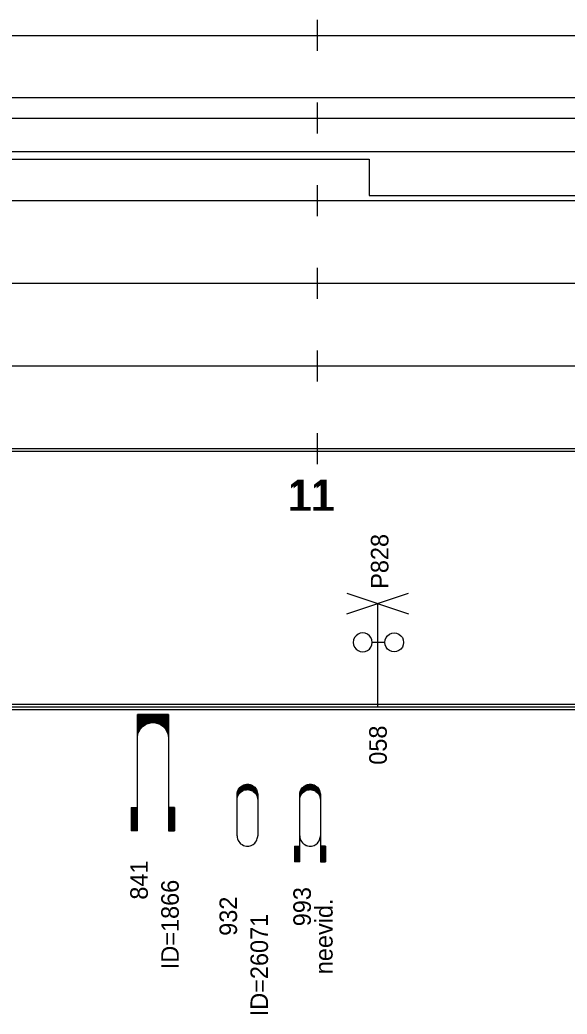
# Model space of a CAD drawing. Extents: x 2 to 10148, y 0 to 380.
# Drawn here: x 1369.4 to 1422.5, y 95.2 to 191.5 of the extents above; entities that cross this region are included whole.
import ezdxf

# ---------------------------------------------------------------- set-up
doc = ezdxf.new("R2010")
doc.units = 0
for name, color, linetype in [('CARA_S_OBJEKTY', 7, 'Continuous'), ('OBJEKTY_TEXT', 7, 'Continuous'), ('OBJEKTY_TVAR', 7, 'Continuous'), ('RYCHL_A', 7, 'Continuous'), ('RYCHL_B', 7, 'Continuous'), ('RYCHL_C', 7, 'Continuous'), ('RYCHL_RASTR', 7, 'Continuous'), ('RYCHL_STAN', 7, 'Continuous')]:
    doc.layers.add(name, color=color, linetype=linetype)

msp = doc.modelspace()

# ---------------------------------------------------------------- linework, layer by layer
at = {"layer": 'CARA_S_OBJEKTY'}
for p, q in [((1245.39, 125.25), (1850.829, 125.25)), ((1245.39, 125), (1850.829, 125)), ((1245.39, 124.75), (1850.829, 124.75))]:
    msp.add_line(p, q, dxfattribs=at)
at = {"layer": 'OBJEKTY_TVAR'}
for p, q in [((1401.118, 134), (1407.118, 136)), ((1401.118, 136), (1407.118, 134)), ((1404.118, 125), (1404.118, 135)), ((1402.02, 131.88), (1401.87, 131.69)), ((1402.21, 132.02), (1402.02, 131.88)), ((1402.43, 132.11), (1402.21, 132.02)), ((1402.66, 132.15), (1402.43, 132.11)), ((1402.9, 132.11), (1402.66, 132.15)), ((1403.12, 132.02), (1402.9, 132.11)), ((1403.31, 131.88), (1403.12, 132.02)), ((1403.45, 131.69), (1403.31, 131.88)), ((1404.93, 131.69), (1405.07, 131.88)), ((1405.07, 131.88), (1405.26, 132.02)), ((1405.26, 132.02), (1405.48, 132.11)), ((1405.48, 132.11), (1405.72, 132.15)), ((1405.72, 132.15), (1405.95, 132.11)), ((1405.95, 132.11), (1406.17, 132.02)), ((1406.17, 132.02), (1406.36, 131.88)), ((1406.36, 131.88), (1406.51, 131.69)), ((1401.78, 131.47), (1401.75, 131.23)), ((1401.75, 131.23), (1401.78, 131)), ((1401.87, 131.69), (1401.78, 131.47)), ((1401.78, 131), (1401.87, 130.78)), ((1403.54, 131.47), (1403.45, 131.69)), ((1403.45, 130.78), (1403.54, 131)), ((1403.57, 131.23), (1403.54, 131.47)), ((1403.54, 131), (1403.57, 131.23)), ((1404.81, 131.23), (1403.57, 131.23)), ((1404.81, 131.23), (1404.84, 131.47)), ((1404.84, 131), (1404.81, 131.23)), ((1404.84, 131.47), (1404.93, 131.69)), ((1404.93, 130.78), (1404.84, 131)), ((1406.51, 131.69), (1406.6, 131.47)), ((1406.6, 131), (1406.51, 130.78)), ((1406.6, 131.47), (1406.63, 131.23)), ((1406.63, 131.23), (1406.6, 131)), ((1401.87, 130.78), (1402.02, 130.59)), ((1402.02, 130.59), (1402.21, 130.44)), ((1402.21, 130.44), (1402.43, 130.35)), ((1402.43, 130.35), (1402.66, 130.32)), ((1402.66, 130.32), (1402.9, 130.35)), ((1402.9, 130.35), (1403.12, 130.44)), ((1403.12, 130.44), (1403.31, 130.59)), ((1403.31, 130.59), (1403.45, 130.78)), ((1405.07, 130.59), (1404.93, 130.78)), ((1405.26, 130.44), (1405.07, 130.59)), ((1405.48, 130.35), (1405.26, 130.44)), ((1405.72, 130.32), (1405.48, 130.35)), ((1405.95, 130.35), (1405.72, 130.32)), ((1406.17, 130.44), (1405.95, 130.35)), ((1406.36, 130.59), (1406.17, 130.44)), ((1406.51, 130.78), (1406.36, 130.59)), ((1380.842, 113), (1380.842, 124.25)), ((1383.842, 124.25), (1380.842, 124.25)), ((1383.842, 124.25), (1383.842, 113)), ((1380.842, 124.17), (1383.842, 124.17)), ((1380.842, 124.1), (1383.842, 124.1)), ((1380.842, 124.02), (1383.842, 124.02)), ((1380.842, 123.95), (1383.842, 123.95)), ((1380.842, 123.87), (1383.842, 123.87)), ((1380.842, 123.8), (1383.842, 123.8)), ((1380.842, 123.72), (1383.842, 123.72)), ((1380.842, 123.65), (1383.842, 123.65)), ((1380.842, 123.57), (1383.842, 123.57)), ((1380.842, 123.5), (1383.842, 123.5)), ((1380.842, 123.42), (1382.002, 123.42)), ((1380.842, 123.35), (1381.762, 123.35)), ((1380.842, 123.27), (1381.612, 123.27)), ((1381.482, 123.19), (1381.612, 123.27)), ((1381.612, 123.27), (1381.762, 123.35)), ((1381.762, 123.35), (1382.002, 123.42)), ((1382.002, 123.42), (1382.212, 123.46)), ((1382.212, 123.46), (1382.462, 123.46)), ((1382.462, 123.46), (1382.602, 123.44)), ((1382.602, 123.44), (1382.682, 123.42)), ((1382.682, 123.42), (1383.842, 123.42)), ((1382.682, 123.42), (1382.922, 123.35)), ((1382.922, 123.35), (1383.842, 123.35)), ((1382.922, 123.35), (1383.072, 123.27)), ((1383.072, 123.27), (1383.842, 123.27)), ((1383.072, 123.27), (1383.192, 123.2)), ((1380.842, 123.2), (1381.492, 123.2)), ((1380.842, 123.12), (1381.392, 123.12)), ((1380.842, 123.05), (1381.302, 123.05)), ((1380.842, 122.97), (1381.232, 122.97)), ((1380.842, 122.9), (1381.172, 122.9)), ((1380.842, 122.82), (1381.112, 122.82)), ((1380.842, 122.75), (1381.062, 122.75)), ((1380.842, 122.67), (1381.022, 122.67)), ((1380.842, 122.6), (1380.982, 122.6)), ((1380.842, 122.52), (1380.952, 122.52)), ((1380.842, 122.45), (1380.922, 122.45)), ((1380.842, 122.37), (1380.902, 122.37)), ((1380.842, 122.3), (1380.882, 122.3)), ((1380.852, 122.11), (1380.872, 122.28)), ((1380.872, 122.28), (1380.922, 122.46)), ((1380.922, 122.46), (1380.992, 122.61)), ((1380.992, 122.61), (1381.062, 122.75)), ((1381.062, 122.75), (1381.172, 122.9)), ((1381.172, 122.9), (1381.302, 123.05)), ((1381.302, 123.05), (1381.382, 123.12)), ((1381.382, 123.12), (1381.482, 123.19)), ((1383.192, 123.2), (1383.842, 123.2)), ((1383.192, 123.2), (1383.292, 123.12)), ((1383.292, 123.12), (1383.842, 123.12)), ((1383.292, 123.12), (1383.382, 123.05)), ((1383.382, 123.05), (1383.842, 123.05)), ((1383.382, 123.05), (1383.452, 122.97)), ((1383.452, 122.97), (1383.842, 122.97)), ((1383.452, 122.97), (1383.512, 122.9)), ((1383.512, 122.9), (1383.832, 122.9)), ((1383.512, 122.9), (1383.572, 122.82)), ((1383.572, 122.82), (1383.842, 122.82)), ((1383.572, 122.82), (1383.662, 122.67)), ((1383.622, 122.75), (1383.842, 122.75)), ((1383.662, 122.67), (1383.842, 122.67)), ((1383.662, 122.67), (1383.732, 122.52)), ((1383.702, 122.6), (1383.842, 122.6)), ((1383.732, 122.52), (1383.842, 122.52)), ((1383.732, 122.52), (1383.782, 122.37)), ((1383.762, 122.45), (1383.842, 122.45)), ((1383.782, 122.37), (1383.842, 122.37)), ((1383.782, 122.37), (1383.822, 122.22)), ((1383.802, 122.3), (1383.842, 122.3)), ((1380.842, 122.22), (1380.862, 122.22)), ((1380.842, 122.15), (1380.852, 122.15)), ((1380.842, 121.97), (1380.852, 122.11)), ((1383.822, 122.22), (1383.842, 122.22)), ((1383.822, 122.22), (1383.842, 121.97)), ((1383.832, 122.15), (1383.842, 122.15)), ((1391.13, 117.43), (1391.25, 117.47)), ((1391.18, 117.45), (1391.8, 117.45)), ((1391.25, 117.47), (1391.39, 117.49)), ((1391.39, 117.49), (1391.5, 117.5)), ((1391.5, 117.5), (1391.63, 117.49)), ((1391.63, 117.49), (1391.76, 117.46)), ((1391.76, 117.46), (1391.87, 117.43)), ((1397.206, 117.43), (1397.326, 117.47)), ((1397.256, 117.45), (1397.876, 117.45)), ((1397.326, 117.47), (1397.466, 117.49)), ((1397.466, 117.49), (1397.576, 117.5)), ((1397.576, 117.5), (1397.706, 117.49)), ((1397.706, 117.49), (1397.836, 117.46)), ((1397.836, 117.46), (1397.946, 117.43)), ((1390.49, 116.5), (1390.5, 116.65)), ((1390.49, 116.55), (1390.67, 116.55)), ((1390.49, 112.5), (1390.49, 116.5)), ((1390.49, 116.5), (1390.64, 116.5)), ((1390.5, 116.65), (1390.54, 116.81)), ((1390.5, 116.65), (1390.75, 116.65)), ((1390.5, 116.6), (1390.71, 116.6)), ((1390.51, 116.7), (1390.8, 116.7)), ((1390.52, 116.75), (1390.86, 116.75)), ((1390.54, 116.81), (1390.6, 116.95)), ((1390.54, 116.8), (1390.92, 116.8)), ((1390.55, 116.85), (1391, 116.85)), ((1390.57, 116.9), (1391.11, 116.9)), ((1390.6, 116.95), (1390.66, 117.06)), ((1390.6, 116.95), (1391.26, 116.95)), ((1390.6, 116.43), (1390.66, 116.53)), ((1390.62, 117), (1392.36, 117)), ((1390.65, 117.05), (1392.33, 117.05)), ((1390.66, 117.06), (1390.75, 117.18)), ((1390.66, 116.53), (1390.75, 116.65)), ((1390.69, 117.1), (1392.29, 117.1)), ((1390.73, 117.15), (1392.25, 117.15)), ((1390.75, 117.18), (1390.84, 117.26)), ((1390.75, 116.65), (1390.84, 116.74)), ((1390.78, 117.2), (1392.2, 117.2)), ((1390.83, 117.25), (1392.15, 117.25)), ((1390.84, 117.26), (1390.97, 117.35)), ((1390.84, 116.74), (1390.97, 116.83)), ((1390.89, 117.3), (1392.09, 117.3)), ((1390.96, 117.35), (1392.02, 117.35)), ((1390.97, 117.35), (1391.1, 117.42)), ((1390.97, 116.83), (1391.1, 116.9)), ((1391.05, 117.4), (1391.93, 117.4)), ((1391.1, 117.42), (1391.13, 117.43)), ((1391.1, 116.9), (1391.13, 116.91)), ((1391.13, 116.91), (1391.25, 116.95)), ((1391.25, 116.95), (1391.39, 116.97)), ((1391.39, 116.97), (1391.5, 116.98)), ((1391.5, 116.98), (1391.63, 116.97)), ((1391.63, 116.97), (1391.76, 116.94)), ((1391.72, 116.95), (1392.38, 116.95)), ((1391.76, 116.94), (1391.87, 116.9)), ((1391.87, 117.43), (1391.98, 117.37)), ((1391.87, 116.9), (1392.41, 116.9)), ((1391.87, 116.9), (1391.98, 116.85)), ((1391.98, 117.37), (1392.05, 117.32)), ((1391.98, 116.85), (1392.43, 116.85)), ((1391.98, 116.85), (1392.05, 116.8)), ((1392.05, 117.32), (1392.2, 117.21)), ((1392.05, 116.8), (1392.2, 116.68)), ((1392.06, 116.8), (1392.44, 116.8)), ((1392.12, 116.75), (1392.46, 116.75)), ((1392.18, 116.7), (1392.47, 116.7)), ((1392.2, 117.21), (1392.28, 117.11)), ((1392.2, 116.68), (1392.28, 116.59)), ((1392.23, 116.65), (1392.48, 116.65)), ((1392.27, 116.6), (1392.48, 116.6)), ((1392.28, 117.11), (1392.37, 116.98)), ((1392.28, 116.59), (1392.37, 116.46)), ((1392.31, 116.55), (1392.49, 116.55)), ((1392.34, 116.5), (1392.49, 116.5)), ((1392.37, 116.98), (1392.41, 116.89)), ((1392.41, 116.89), (1392.45, 116.77)), ((1392.45, 116.77), (1392.48, 116.65)), ((1392.48, 116.65), (1392.49, 116.56)), ((1392.49, 116.56), (1392.49, 116.5)), ((1392.49, 116.5), (1392.49, 112.5)), ((1396.566, 116.5), (1396.576, 116.65)), ((1396.566, 116.55), (1396.746, 116.55)), ((1396.566, 110), (1396.566, 116.5)), ((1396.566, 116.5), (1396.716, 116.5)), ((1396.576, 116.65), (1396.616, 116.81)), ((1396.576, 116.65), (1396.826, 116.65)), ((1396.576, 116.6), (1396.786, 116.6)), ((1396.586, 116.7), (1396.876, 116.7)), ((1396.596, 116.75), (1396.936, 116.75)), ((1396.616, 116.81), (1396.676, 116.95)), ((1396.616, 116.8), (1396.996, 116.8)), ((1396.626, 116.85), (1397.076, 116.85)), ((1396.646, 116.9), (1397.186, 116.9)), ((1396.676, 116.95), (1396.736, 117.06)), ((1396.676, 116.95), (1397.336, 116.95)), ((1396.676, 116.43), (1396.736, 116.53)), ((1396.696, 117), (1398.436, 117)), ((1396.726, 117.05), (1398.406, 117.05)), ((1396.736, 117.06), (1396.826, 117.18)), ((1396.736, 116.53), (1396.826, 116.65)), ((1396.766, 117.1), (1398.366, 117.1)), ((1396.806, 117.15), (1398.326, 117.15)), ((1396.826, 117.18), (1396.916, 117.26)), ((1396.826, 116.65), (1396.916, 116.74)), ((1396.856, 117.2), (1398.276, 117.2)), ((1396.906, 117.25), (1398.226, 117.25)), ((1396.916, 117.26), (1397.046, 117.35)), ((1396.916, 116.74), (1397.046, 116.83)), ((1396.966, 117.3), (1398.166, 117.3)), ((1397.036, 117.35), (1398.096, 117.35)), ((1397.046, 117.35), (1397.176, 117.42)), ((1397.046, 116.83), (1397.176, 116.9)), ((1397.126, 117.4), (1398.006, 117.4)), ((1397.176, 117.42), (1397.206, 117.43)), ((1397.176, 116.9), (1397.206, 116.91)), ((1397.206, 116.91), (1397.326, 116.95)), ((1397.326, 116.95), (1397.466, 116.97)), ((1397.466, 116.97), (1397.576, 116.98)), ((1397.576, 116.98), (1397.706, 116.97)), ((1397.706, 116.97), (1397.836, 116.94)), ((1397.796, 116.95), (1398.456, 116.95)), ((1397.836, 116.94), (1397.946, 116.9)), ((1397.946, 117.43), (1398.056, 117.37)), ((1397.946, 116.9), (1398.056, 116.85)), ((1397.946, 116.9), (1398.486, 116.9)), ((1398.056, 117.37), (1398.126, 117.32)), ((1398.056, 116.85), (1398.506, 116.85)), ((1398.056, 116.85), (1398.126, 116.8)), ((1398.126, 117.32), (1398.276, 117.21)), ((1398.126, 116.8), (1398.276, 116.68)), ((1398.136, 116.8), (1398.516, 116.8)), ((1398.196, 116.75), (1398.536, 116.75)), ((1398.256, 116.7), (1398.546, 116.7)), ((1398.276, 117.21), (1398.356, 117.11)), ((1398.276, 116.68), (1398.356, 116.59)), ((1398.306, 116.65), (1398.556, 116.65)), ((1398.346, 116.6), (1398.556, 116.6)), ((1398.356, 117.11), (1398.446, 116.98)), ((1398.356, 116.59), (1398.446, 116.46)), ((1398.386, 116.55), (1398.566, 116.55)), ((1398.416, 116.5), (1398.566, 116.5)), ((1398.446, 116.98), (1398.486, 116.89)), ((1398.486, 116.89), (1398.526, 116.77)), ((1398.526, 116.77), (1398.556, 116.65)), ((1398.556, 116.65), (1398.566, 116.56)), ((1398.566, 116.56), (1398.566, 116.5)), ((1398.566, 116.5), (1398.566, 110)), ((1390.49, 116.45), (1390.61, 116.45)), ((1390.49, 116.4), (1390.58, 116.4)), ((1390.49, 116.35), (1390.56, 116.35)), ((1390.49, 116.3), (1390.54, 116.3)), ((1390.49, 116.25), (1390.53, 116.25)), ((1390.49, 116.2), (1390.52, 116.2)), ((1390.49, 116.15), (1390.51, 116.15)), ((1390.49, 115.98), (1390.5, 116.13)), ((1390.49, 116.1), (1390.5, 116.1)), ((1390.5, 116.13), (1390.54, 116.28)), ((1390.54, 116.28), (1390.6, 116.43)), ((1392.37, 116.46), (1392.41, 116.37)), ((1392.37, 116.45), (1392.49, 116.45)), ((1392.4, 116.4), (1392.49, 116.4)), ((1392.41, 116.37), (1392.45, 116.24)), ((1392.42, 116.35), (1392.49, 116.35)), ((1392.44, 116.3), (1392.49, 116.3)), ((1392.45, 116.25), (1392.49, 116.25)), ((1392.45, 116.24), (1392.48, 116.13)), ((1392.46, 116.2), (1392.49, 116.2)), ((1392.47, 116.15), (1392.49, 116.15)), ((1392.48, 116.13), (1392.49, 116.03)), ((1392.48, 116.1), (1392.49, 116.1)), ((1392.49, 116.03), (1392.49, 115.98)), ((1396.566, 116.45), (1396.686, 116.45)), ((1396.566, 116.4), (1396.656, 116.4)), ((1396.566, 116.35), (1396.636, 116.35)), ((1396.566, 116.3), (1396.616, 116.3)), ((1396.566, 116.25), (1396.606, 116.25)), ((1396.566, 116.2), (1396.596, 116.2)), ((1396.566, 116.15), (1396.586, 116.15)), ((1396.566, 115.98), (1396.576, 116.13)), ((1396.566, 116.1), (1396.576, 116.1)), ((1396.576, 116.13), (1396.616, 116.28)), ((1396.616, 116.28), (1396.676, 116.43)), ((1398.446, 116.46), (1398.486, 116.37)), ((1398.446, 116.45), (1398.566, 116.45)), ((1398.476, 116.4), (1398.566, 116.4)), ((1398.486, 116.37), (1398.526, 116.24)), ((1398.496, 116.35), (1398.566, 116.35)), ((1398.516, 116.3), (1398.566, 116.3)), ((1398.526, 116.25), (1398.566, 116.25)), ((1398.526, 116.24), (1398.556, 116.13)), ((1398.536, 116.2), (1398.566, 116.2)), ((1398.546, 116.15), (1398.566, 116.15)), ((1398.556, 116.13), (1398.566, 116.03)), ((1398.556, 116.1), (1398.566, 116.1)), ((1398.566, 116.03), (1398.566, 115.98)), ((1380.242, 115.25), (1380.842, 115.25)), ((1380.242, 115.25), (1380.242, 113)), ((1380.312, 115.25), (1380.312, 113)), ((1380.392, 115.25), (1380.392, 113)), ((1380.462, 115.25), (1380.462, 113)), ((1380.542, 115.25), (1380.542, 113)), ((1380.612, 115.25), (1380.612, 113)), ((1380.692, 115.25), (1380.692, 113)), ((1380.762, 115.25), (1380.762, 113)), ((1384.442, 115.25), (1383.842, 115.25)), ((1383.922, 115.25), (1383.922, 113)), ((1383.992, 115.25), (1383.992, 113)), ((1384.072, 115.25), (1384.072, 113)), ((1384.142, 115.25), (1384.142, 113)), ((1384.222, 115.25), (1384.222, 113)), ((1384.292, 115.25), (1384.292, 113)), ((1384.372, 115.25), (1384.372, 113)), ((1384.442, 115.25), (1384.442, 113)), ((1380.842, 113), (1380.242, 113)), ((1383.842, 113), (1384.442, 113)), ((1390.49, 112.5), (1390.5, 112.35)), ((1390.5, 112.35), (1390.54, 112.2)), ((1390.54, 112.2), (1390.6, 112.05)), ((1390.6, 112.05), (1390.66, 111.95)), ((1390.66, 111.95), (1390.75, 111.83)), ((1390.75, 111.83), (1390.84, 111.74)), ((1390.84, 111.74), (1390.97, 111.65)), ((1391.98, 111.63), (1392.05, 111.68)), ((1392.05, 111.68), (1392.2, 111.8)), ((1392.2, 111.8), (1392.28, 111.9)), ((1392.28, 111.9), (1392.37, 112.02)), ((1392.37, 112.02), (1392.41, 112.11)), ((1392.41, 112.11), (1392.45, 112.24)), ((1392.45, 112.24), (1392.48, 112.35)), ((1392.48, 112.35), (1392.49, 112.45)), ((1392.49, 112.45), (1392.49, 112.5)), ((1396.566, 112.5), (1396.576, 112.35)), ((1396.576, 112.35), (1396.616, 112.2)), ((1396.616, 112.2), (1396.676, 112.05)), ((1396.676, 112.05), (1396.736, 111.95)), ((1396.736, 111.95), (1396.826, 111.83)), ((1396.826, 111.83), (1396.916, 111.74)), ((1396.916, 111.74), (1397.046, 111.65)), ((1398.056, 111.63), (1398.126, 111.68)), ((1398.126, 111.68), (1398.276, 111.8)), ((1398.276, 111.8), (1398.356, 111.9)), ((1398.356, 111.9), (1398.446, 112.02)), ((1398.446, 112.02), (1398.486, 112.11)), ((1398.486, 112.11), (1398.526, 112.24)), ((1398.526, 112.24), (1398.556, 112.35)), ((1398.556, 112.35), (1398.566, 112.45)), ((1398.566, 112.45), (1398.566, 112.5)), ((1390.97, 111.65), (1391.1, 111.58)), ((1391.1, 111.58), (1391.13, 111.57)), ((1391.13, 111.57), (1391.25, 111.53)), ((1391.25, 111.53), (1391.39, 111.51)), ((1391.39, 111.51), (1391.5, 111.5)), ((1391.5, 111.5), (1391.63, 111.51)), ((1391.63, 111.51), (1391.76, 111.54)), ((1391.76, 111.54), (1391.87, 111.58)), ((1391.87, 111.58), (1391.98, 111.63)), ((1396.066, 111.5), (1396.566, 111.5)), ((1396.066, 111.5), (1396.066, 110)), ((1396.116, 111.5), (1396.116, 110)), ((1396.166, 111.5), (1396.166, 110)), ((1396.216, 111.5), (1396.216, 110)), ((1396.266, 111.5), (1396.266, 110)), ((1396.316, 111.5), (1396.316, 110)), ((1396.366, 111.5), (1396.366, 110)), ((1396.416, 111.5), (1396.416, 110)), ((1396.466, 111.5), (1396.466, 110)), ((1396.516, 111.5), (1396.516, 110)), ((1397.046, 111.65), (1397.176, 111.58)), ((1397.176, 111.58), (1397.206, 111.57)), ((1397.206, 111.57), (1397.326, 111.53)), ((1397.326, 111.53), (1397.466, 111.51)), ((1397.466, 111.51), (1397.576, 111.5)), ((1397.576, 111.5), (1397.706, 111.51)), ((1397.706, 111.51), (1397.836, 111.54)), ((1397.836, 111.54), (1397.946, 111.58)), ((1397.946, 111.58), (1398.056, 111.63)), ((1399.066, 111.5), (1398.566, 111.5)), ((1398.616, 111.5), (1398.616, 110)), ((1398.666, 111.5), (1398.666, 110)), ((1398.716, 111.5), (1398.716, 110)), ((1398.766, 111.5), (1398.766, 110)), ((1398.816, 111.5), (1398.816, 110)), ((1398.866, 111.5), (1398.866, 110)), ((1398.916, 111.5), (1398.916, 110)), ((1398.966, 111.5), (1398.966, 110)), ((1399.016, 111.5), (1399.016, 110)), ((1399.066, 111.5), (1399.066, 110)), ((1396.566, 110), (1396.066, 110)), ((1398.566, 110), (1399.066, 110))]:
    msp.add_line(p, q, dxfattribs=at)
at = {"layer": 'RYCHL_A'}
for p, q in [((1245.224, 177.998), (1403.283, 178)), ((1403.283, 178), (1403.283, 174.5)), ((1403.283, 174.5), (1850.83, 174.5))]:
    msp.add_line(p, q, dxfattribs=at)
at = {"layer": 'RYCHL_B'}
msp.add_line((1245.693, 178.75), (1512.396, 178.75), dxfattribs=at)
at = {"layer": 'RYCHL_C'}
msp.add_line((1089.267, 184), (1511.665, 184), dxfattribs=at)
at = {"layer": 'RYCHL_RASTR'}
for p, q in [((1398.283, 188.5), (1398.283, 191.5)), ((1245.39, 190), (1854.257, 190)), ((1398.283, 180.5), (1398.283, 183.5)), ((1245.39, 182), (1853.573, 182)), ((1398.283, 172.5), (1398.283, 175.5)), ((1245.39, 174), (1854.627, 174)), ((1398.283, 164.5), (1398.283, 167.5)), ((1245.39, 166), (1853.774, 166)), ((1398.283, 156.5), (1398.283, 159.5)), ((1245.39, 158), (1853.785, 158)), ((1398.283, 148.5), (1398.283, 151.5)), ((1245.39, 150), (1850.829, 150)), ((1245.39, 149.75), (1850.829, 149.75))]:
    msp.add_line(p, q, dxfattribs=at)

# ---------------------------------------------------------------- texts
at = {"layer": 'OBJEKTY_TEXT'}
for s, p in [('P828', (1405.157, 136.422)), ('058', (1404.997, 119.387)), ('841', (1381.842, 106.325)), ('ID=1866', (1384.842, 99.592)), ('993', (1397.643, 103.748)), ('932', (1390.49, 102.825)), ('neevid.', (1399.751, 99.108)), ('ID=26071', (1393.49, 95.033))]:
    msp.add_text(s, height=1.7, rotation=90, dxfattribs=at).set_placement(p)
at = {"layer": 'RYCHL_STAN'}
for p in [(1395.343, 144), (1395.593, 144)]:
    msp.add_text('11', height=3, dxfattribs=at).set_placement(p)

doc.saveas('drawing.dxf')
